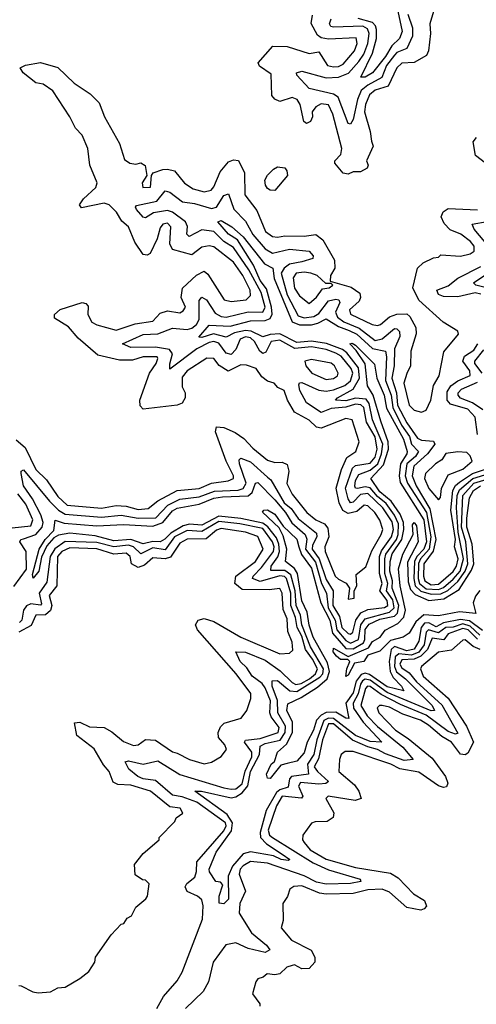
# Model space of a CAD drawing. Extents: x 2494106 to 2685573, y 758056 to 915185.
# Tile 463 of 507: x 2659479 to 2661350, y 874462 to 878492. Entities that reach past the tile are written whole.
import ezdxf

# ---------------------------------------------------------------- set-up
doc = ezdxf.new("R2010")
doc.units = 0

msp = doc.modelspace()

# ---------------------------------------------------------------- linework, layer by layer
at = {"layer": '0CON05XD'}
for points in [[(2661025, 878545.5), (2661046, 878444), (2661034.8, 878415.2), (2661004.4, 878385.6), (2660978.4, 878341.6), (2660925, 878274.7), (2660895, 878257.5), (2660877.5, 878257.5), (2660925.4, 878354.6), (2660940.6, 878415), (2660941.7, 878451.7), (2660937.4, 878467.4), (2660925, 878481), (2660866.4, 878496.4)], [(2661175, 878526.2), (2661159.2, 878475), (2661162.5, 878435), (2661154, 878365), (2661146, 878345), (2661095, 878316.7), (2661045, 878314.5), (2661023.8, 878295), (2660989.3, 878220.7), (2660935, 878203.2), (2660912.7, 878185), (2660896.7, 878145), (2660892.5, 878115), (2660915.7, 878035), (2660920, 877995), (2660928, 877975), (2660900, 877915), (2660906.7, 877896.7), (2660902.5, 877885), (2660875, 877870), (2660845, 877870), (2660825, 877860), (2660805, 877863.8), (2660770, 877905), (2660770, 877915), (2660795, 877940), (2660798.8, 877965), (2660762.2, 878105), (2660745, 878144.2), (2660715, 878148.1), (2660692.5, 878135), (2660677.5, 878115), (2660678.8, 878095), (2660671.2, 878075), (2660655, 878066.7), (2660643.3, 878075), (2660628, 878145), (2660616.2, 878165), (2660595, 878174), (2660545, 878156.7), (2660525, 878166.7), (2660512.3, 878182.3), (2660509.6, 878269.5), (2660462.3, 878302.3), (2660456.7, 878315), (2660516.4, 878383.6), (2660575, 878382.9), (2660665, 878353.3), (2660705, 878360), (2660740.8, 878305), (2660765, 878298.8), (2660785, 878300.4), (2660805, 878310.4), (2660851.5, 878365), (2660862.2, 878395), (2660857.3, 878417.3), (2660745, 878412.5), (2660715, 878417.9), (2660699.1, 878429.1), (2660673.6, 878476.4), (2660679.1, 878510.9)], [(2661068.9, 878515), (2661088.2, 878458.2), (2661089.3, 878425), (2661066, 878374), (2661025, 878357.3), (2661015, 878347.5), (2660982.3, 878305), (2660962.5, 878255), (2660905, 878224.2), (2660878.1, 878201.9), (2660862.6, 878165), (2660845, 878084), (2660835, 878064), (2660825, 878067.1), (2660784.2, 878175), (2660765, 878187.6), (2660665, 878211), (2660614.6, 878265), (2660613.8, 878275), (2660635, 878281.2), (2660734.8, 878254.8), (2660785, 878256.6), (2660826.3, 878273.7), (2660868.4, 878321.6), (2660888.6, 878351.4), (2660905.4, 878395), (2660911.5, 878435), (2660904.8, 878455), (2660885, 878465.9), (2660765, 878461.2), (2660754.4, 878464.4), (2660748.9, 878475), (2660755.5, 878495)], [(2659465, 876772.1), (2659501.3, 876741.3), (2659545, 876651.8), (2659588.4, 876608.4), (2659635, 876541.1), (2659673.1, 876505), (2659815, 876493.3), (2659874.2, 876504.2), (2659915, 876501.1), (2659965, 876487.4), (2660005, 876491.9), (2660045, 876522.7), (2660125, 876565.3), (2660215, 876572.9), (2660265, 876595.4), (2660333.3, 876605), (2660355, 876614.4), (2660355.4, 876625), (2660325.3, 876685), (2660281.4, 876805), (2660285, 876826.2), (2660315, 876823.1), (2660362.2, 876802.2), (2660397.6, 876777.6), (2660435, 876738.1), (2660495, 876690), (2660525, 876680), (2660555, 876680.6), (2660575, 876671.2), (2660582.5, 876645), (2660573.7, 876593.7), (2660595, 876550.8), (2660655.7, 876475), (2660693.1, 876445), (2660728.3, 876428.3), (2660741.3, 876411.3), (2660745.5, 876375), (2660729.5, 876335), (2660730.4, 876315), (2660771.5, 876215), (2660785, 876201.9), (2660816.4, 876186.4), (2660830, 876165), (2660825, 876120), (2660850, 876125), (2660850, 876155), (2660860, 876175), (2660858.3, 876221.7), (2660897, 876253), (2660921.5, 876318.5), (2660960.6, 876385), (2660966.5, 876405), (2660955, 876444), (2660934.2, 876475), (2660905, 876503.1), (2660890, 876505), (2660860.6, 876479.4), (2660825, 876470.8), (2660802.8, 876482.8), (2660787.7, 876515), (2660775.9, 876575), (2660798.4, 876651.6), (2660819.7, 876700.3), (2660856.7, 876725), (2660870, 876765), (2660841.2, 876855), (2660815, 876860), (2660715, 876820), (2660695, 876823.8), (2660665, 876853.8), (2660605.7, 876885.7), (2660576.2, 876935), (2660562.5, 876975), (2660536.4, 876986.4), (2660522.5, 877005), (2660495, 877013.3), (2660470.7, 877030.7), (2660447.5, 877065), (2660408.3, 877078.3), (2660385, 877079.2), (2660333.9, 877053.9), (2660296.6, 877076.6), (2660275, 877106), (2660246.4, 877106.4), (2660165, 877055.6), (2660145, 877028.8), (2660145, 876990), (2660157.5, 876965), (2660157.5, 876945), (2660145, 876922.5), (2660125, 876914), (2659985, 876898), (2659972.2, 876912.2), (2659971.9, 876935), (2660010.6, 877045), (2660038.2, 877085), (2660045.4, 877105), (2660042.3, 877112.3), (2659985, 877112.7), (2659940.8, 877099.2), (2659888.1, 877098.1), (2659799.8, 877119.8), (2659718.9, 877188.9), (2659678.9, 877235), (2659621.2, 877271.2), (2659622, 877285), (2659645, 877305.8), (2659735, 877334), (2659750, 877330), (2659759.6, 877319.5), (2659758, 877285), (2659775, 877254.5), (2659795, 877243.5), (2659875, 877221.2), (2659952.2, 877247.8), (2660025, 877258.1), (2660055, 877291.1), (2660085, 877300), (2660135, 877292), (2660149.6, 877300.5), (2660158.8, 877315), (2660141.2, 877355), (2660146.6, 877393.4), (2660203.6, 877446.4), (2660235, 877462.5), (2660250.7, 877450.7), (2660316.7, 877345), (2660345, 877338.1), (2660406.7, 877345), (2660425, 877363.3), (2660422.9, 877385), (2660393.3, 877445), (2660355, 877500), (2660275, 877562), (2660255, 877566), (2660225, 877561.2), (2660185, 877530), (2660105, 877552), (2660094.3, 877575), (2660098.1, 877645), (2660085, 877660), (2660065, 877655.7), (2660055, 877640), (2660043.1, 877595), (2660014.2, 877535.8), (2660002, 877528), (2659985, 877530.8), (2659951.5, 877581.5), (2659925, 877643.8), (2659897.6, 877667.6), (2659875.7, 877705), (2659845.6, 877735), (2659825, 877741.1), (2659732.7, 877722.7), (2659723.8, 877735), (2659740.7, 877759.3), (2659790.6, 877805), (2659796.5, 877825), (2659767, 877897), (2659758.2, 877965), (2659735, 878019.2), (2659708.5, 878048.5), (2659685, 878094.3), (2659615, 878200.5), (2659575, 878228.5), (2659545, 878233.1), (2659494, 878275), (2659481.2, 878295), (2659503.4, 878306.6), (2659565, 878316.7), (2659635, 878296.7), (2659702.3, 878232.3), (2659768.3, 878188.3), (2659805, 878152.5), (2659826.7, 878095), (2659888, 877985), (2659909.3, 877919.3), (2659930, 877905), (2659955, 877901.2), (2659975, 877906.2), (2659993.3, 877895), (2660000, 877855), (2659981.2, 877825), (2659983.8, 877805), (2660015, 877806.7), (2660018.8, 877855), (2660026.7, 877865), (2660065, 877879.4), (2660085, 877880), (2660113.3, 877873.3), (2660155, 877822.5), (2660190.4, 877799.5), (2660235, 877787.1), (2660264, 877795), (2660275, 877808), (2660300.9, 877869.1), (2660335, 877910), (2660355, 877918.8), (2660375.9, 877915.9), (2660400, 877865), (2660401.4, 877775), (2660451.1, 877711.1), (2660486.2, 877625), (2660515, 877604.3), (2660535, 877601.9), (2660565, 877607.5), (2660645, 877605.7), (2660693.2, 877613.2), (2660721.1, 877591.1), (2660768.6, 877508.6), (2660770, 877475), (2660752.5, 877445), (2660751.7, 877421.7), (2660837.8, 877397.8), (2660872.8, 877372.8), (2660875.6, 877355), (2660869.9, 877340.1), (2660830, 877305), (2660835, 877287.1), (2660924, 877245), (2660945, 877241.2), (2660957.5, 877245), (2660993.9, 877276.1), (2661025, 877286.9), (2661065, 877288), (2661077.3, 877277.3), (2661102.5, 877232.5), (2661104.1, 877205.9), (2661081.2, 877135), (2661080, 877075), (2661065.8, 877044.2), (2661053.6, 877005), (2661075, 876914), (2661095, 876893.8), (2661125, 876886.2), (2661145, 876894), (2661164.2, 876935), (2661174.2, 876995), (2661197.5, 877035), (2661217, 877133), (2661277.5, 877205), (2661275, 877217.5), (2661213.9, 877253.9), (2661114.2, 877344.2), (2661090, 877395), (2661108.8, 877475), (2661133, 877497), (2661175, 877517.5), (2661195, 877520), (2661205, 877530), (2661285, 877524), (2661325, 877534), (2661341.2, 877545), (2661340.8, 877565), (2661326.7, 877585), (2661286, 877615), (2661242.5, 877632.5), (2661218.3, 877658.3), (2661205.8, 877685), (2661213.6, 877706.4), (2661235, 877720), (2661355, 877714.6)], [(2661387.5, 877905), (2661346.4, 877936.4), (2661337.3, 877992.7), (2661350.4, 878009.6)], [(2660525, 877793.3), (2660505, 877793.8), (2660495, 877801.2), (2660486, 877815), (2660484.1, 877835.9), (2660494.2, 877855.8), (2660519.3, 877880.7), (2660535, 877890), (2660565, 877886.2), (2660573.9, 877873.9), (2660576.7, 877855), (2660525, 877793.3)], [(2659455, 876171.8), (2659506.8, 876243.2), (2659505.9, 876315), (2659479.1, 876355), (2659484.2, 876365), (2659495, 876367.9), (2659545, 876384.8), (2659571.6, 876415), (2659575.2, 876434.8), (2659566.2, 876466.1), (2659531.7, 876531.7), (2659494.4, 876585), (2659484.8, 876635.2), (2659485.7, 876644.3), (2659495, 876649.4), (2659601.2, 876521.2), (2659637.9, 876485), (2659665, 876468.1), (2659815, 876456.1), (2659895, 876463.7), (2659965, 876451.5), (2660036.4, 876453.6), (2660086.7, 876505), (2660135, 876529.4), (2660215, 876539.2), (2660277.2, 876562.8), (2660375, 876567.1), (2660395, 876572.9), (2660407.3, 876595), (2660379.6, 876675), (2660379.1, 876690.9), (2660385, 876698.2), (2660425, 876682.5), (2660495, 876620.3), (2660508.5, 876608.5), (2660562.8, 876515), (2660591.6, 876491.6), (2660620.2, 876450.2), (2660695, 876390), (2660696.8, 876375), (2660678.6, 876341.4), (2660678.1, 876325), (2660705.7, 876285.7), (2660735, 876200.9), (2660763.6, 876155), (2660762, 876095), (2660790, 876050), (2660799.4, 876005), (2660825, 875979.8), (2660835, 875977.8), (2660844.7, 875985.2), (2660856.8, 876035), (2660876.5, 876065), (2660905, 876078.5), (2660973.6, 876086.5), (2660987.2, 876095), (2660985.4, 876115), (2660955.2, 876155), (2660963.8, 876185), (2660953.8, 876225), (2660953.2, 876295), (2660961.8, 876318.2), (2661002.9, 876375), (2661010.1, 876405), (2661005, 876437.6), (2660966.9, 876495), (2660905, 876553.4), (2660875, 876548.3), (2660845, 876517), (2660834.8, 876514.9), (2660825, 876531.1), (2660813.6, 876575), (2660843.1, 876656.9), (2660855, 876667.3), (2660915, 876676.7), (2660935, 876701.6), (2660944.3, 876735), (2660936.1, 876785), (2660900, 876845), (2660889.5, 876905), (2660876.5, 876916.5), (2660855, 876918.9), (2660815, 876906.5), (2660755, 876900.9), (2660714.9, 876884.9), (2660655, 876923.6), (2660626.7, 876975), (2660622.9, 876997.1), (2660625, 877005.6), (2660635, 877006.8), (2660705.4, 876975.4), (2660735, 876972.3), (2660765, 876977.8), (2660811.8, 876995), (2660835, 877013.7), (2660843.5, 877045), (2660836.9, 877065), (2660796, 877115), (2660775, 877127.9), (2660735, 877142.3), (2660675, 877152.7), (2660606.1, 877146.1), (2660545, 877180.7), (2660509.7, 877175), (2660488.3, 877131.7), (2660475, 877126.3), (2660462.5, 877135), (2660440.7, 877175), (2660425, 877189.5), (2660405, 877193.8), (2660382.2, 877185), (2660365, 877142.9), (2660345, 877121.8), (2660325, 877128), (2660295, 877168.8), (2660275, 877175.5), (2660255, 877170.9), (2660205, 877144.4), (2660095, 877062.5), (2660094, 877084), (2660104.7, 877125), (2660093, 877143), (2660035, 877151.8), (2659935, 877150.9), (2659900, 877165), (2659985, 877203.7), (2660045, 877206.9), (2660105, 877229.7), (2660165, 877224.8), (2660185, 877229.8), (2660204.2, 877245), (2660214, 877265), (2660215, 877342.5), (2660225, 877356), (2660244.6, 877345), (2660280.4, 877290.4), (2660305, 877277), (2660325, 877275.2), (2660415, 877297.1), (2660475, 877295.4), (2660484.8, 877315), (2660468.9, 877375), (2660418.4, 877468.4), (2660355, 877559.6), (2660315.7, 877585), (2660275, 877624.8), (2660225, 877631.6), (2660173.8, 877605), (2660164.2, 877614.2), (2660166.1, 877646.1), (2660158.2, 877665), (2660105, 877704), (2660085, 877711.2), (2660028.1, 877701.9), (2659995, 877680.8), (2659985, 877684), (2659958, 877715), (2659954, 877725), (2659958, 877732), (2660041.2, 877748.8), (2660075, 877792.1), (2660095, 877786), (2660146.5, 877746.5), (2660195, 877740), (2660265, 877720), (2660285.2, 877724.8), (2660315, 877772.5), (2660335, 877780), (2660357.1, 877717.1), (2660405, 877667.9), (2660435, 877612.8), (2660485, 877554.7), (2660515, 877536.4), (2660585, 877552.8), (2660664.7, 877544.8), (2660682.1, 877525), (2660680, 877515), (2660635, 877501.7), (2660585, 877491.4), (2660562.6, 877475), (2660550.2, 877455), (2660575, 877366.7), (2660619.5, 877279.5), (2660645, 877272), (2660685, 877276.8), (2660705, 877290), (2660745, 877341.2), (2660775, 877348.8), (2660786.9, 877345), (2660790.7, 877335), (2660773.8, 877295), (2660781.1, 877275), (2660807.1, 877255), (2660869.5, 877229.5), (2660935, 877179.8), (2660965, 877186.2), (2661015, 877227.6), (2661025, 877226.7), (2661035.6, 877215.6), (2661037.1, 877195), (2661014.2, 877145), (2661013.8, 877075), (2661003.5, 877025), (2661022.4, 876965), (2661026.7, 876915), (2661065, 876841.8), (2661109.6, 876779.6), (2661125, 876770.7), (2661175, 876766.6), (2661180.6, 876755), (2661150.4, 876715), (2661094, 876665), (2661087.9, 876625), (2661103, 876585), (2661160.1, 876490.1), (2661183.9, 876365), (2661173.1, 876316.9), (2661134.4, 876265), (2661133.1, 876215), (2661139.5, 876195), (2661165, 876178.6), (2661195, 876182.2), (2661255, 876233.8), (2661269.3, 876255), (2661275.4, 876285), (2661261, 876335), (2661264.3, 876365), (2661246.1, 876485), (2661254, 876565), (2661264.5, 876585.5), (2661280.6, 876599.4), (2661335, 876635.4), (2661396.4, 876655)], [(2661365, 875973.8), (2661325, 876010.6), (2661295, 876019.8), (2661255, 876005.5), (2661224.7, 876005), (2661195, 875982.2), (2661153.8, 875995), (2661144.3, 875985.7), (2661136.2, 875933.8), (2661115, 875904.1), (2661085, 875891), (2661032.7, 875897.3), (2661018.2, 875885), (2661014.3, 875845), (2661022.9, 875822.9), (2661059.6, 875795), (2661168.9, 875685), (2661178.9, 875665), (2661165, 875663.9), (2660985, 875738), (2660915, 875788.4), (2660895, 875792.7), (2660883.6, 875786.4), (2660875, 875772.7), (2660866.6, 875733.4), (2660845.4, 875695), (2660846.9, 875675), (2660886.9, 875616.9), (2660962.5, 875535), (2660915, 875537.7), (2660855, 875562.2), (2660765, 875632.2), (2660745, 875633.8), (2660725.4, 875624.6), (2660696.4, 875545), (2660683.8, 875485), (2660658.4, 875445), (2660662.9, 875405), (2660592.8, 875395), (2660584, 875385), (2660578.7, 875351.3), (2660545, 875340.3), (2660531.3, 875328.7), (2660489.6, 875255), (2660463.9, 875165), (2660465.8, 875145.8), (2660489.9, 875119.9), (2660555, 875076.9), (2660585.7, 875055), (2660578.8, 875051.2), (2660551.2, 875055), (2660519.6, 875069.5), (2660425, 875086), (2660395, 875078.9), (2660351.6, 875028.4), (2660333, 874987), (2660335, 874892.5), (2660315.9, 874874.1), (2660296.4, 874876.4), (2660296, 874905), (2660311.7, 874951.7), (2660301.7, 874961.7), (2660282.5, 874965), (2660256.7, 875005), (2660256.2, 875015), (2660284.7, 875085), (2660347.7, 875172.3), (2660351.4, 875205), (2660329.3, 875239.3), (2660196.7, 875335), (2660224.6, 875335.4), (2660345, 875307.8), (2660365, 875312.1), (2660391.4, 875328.6), (2660413.6, 875356.4), (2660424.7, 875415), (2660461.4, 875485), (2660465, 875518.8), (2660485, 875530.3), (2660546.1, 875543.9), (2660566.5, 875575), (2660568.6, 875601.4), (2660536.8, 875655), (2660535.6, 875705.6), (2660514.1, 875765), (2660514, 875786), (2660535, 875788.1), (2660585.6, 875745.6), (2660615, 875742.2), (2660709.2, 875800.8), (2660721.2, 875815), (2660723.8, 875835), (2660670.5, 875925), (2660635.6, 876015), (2660630.1, 876055), (2660611.7, 876095), (2660607.5, 876155), (2660590.7, 876220.7), (2660565, 876238.2), (2660508, 876238), (2660509.8, 876255), (2660536.6, 876293.4), (2660544.2, 876315), (2660541.6, 876345), (2660531.4, 876371.4), (2660496.3, 876416.3), (2660475, 876431.4), (2660385, 876450.2), (2660295, 876460.5), (2660225, 876424), (2660175, 876427.1), (2660149.4, 876420.6), (2660098.7, 876391.3), (2660074.2, 876365.8), (2660055, 876355.2), (2660025, 876355.9), (2659985, 876347.3), (2659935, 876364.3), (2659865, 876359.8), (2659789.1, 876379.1), (2659685, 876390.2), (2659638.1, 876381.9), (2659619.1, 876370.9), (2659590.8, 876339.2), (2659567.9, 876292.1), (2659557.5, 876235), (2659535, 876206.2), (2659532, 876222), (2659559.4, 876325), (2659583.6, 876365), (2659618.8, 876401.2), (2659625, 876443.3), (2659661.1, 876431.1), (2659795, 876420.3), (2659904.4, 876425.6), (2660025, 876419.5), (2660065.6, 876434.4), (2660105, 876481.9), (2660125, 876493.3), (2660215, 876509.7), (2660275, 876534.1), (2660309.6, 876539.6), (2660415, 876542.8), (2660432.3, 876557.7), (2660445, 876595.7), (2660455, 876597.7), (2660525, 876526.9), (2660568.4, 876475), (2660593.6, 876433.6), (2660649.4, 876385), (2660655.9, 876365.9), (2660649.8, 876325), (2660691.7, 876271.7), (2660715.3, 876185.3), (2660736.4, 876145), (2660742.9, 876085), (2660772.1, 876035), (2660779, 875995), (2660815, 875951.7), (2660835, 875940), (2660867, 875955), (2660877.6, 876015), (2660895, 876040.7), (2660995, 876066.7), (2661013, 876085), (2661007.6, 876117.6), (2660982.6, 876155), (2660988, 876185), (2660975.7, 876225), (2660974.7, 876285.3), (2660978.9, 876305), (2661022.9, 876365), (2661029.8, 876385), (2661031.7, 876428.3), (2661014.6, 876464.6), (2660981.4, 876511.4), (2660945, 876540.7), (2660915, 876575.7), (2660895, 876579.7), (2660863.9, 876573.9), (2660855.3, 876575.3), (2660852.6, 876582.6), (2660855.7, 876605.7), (2660869.3, 876630.7), (2660915, 876647.9), (2660946.3, 876675), (2660962.2, 876715), (2660967, 876755), (2660925.4, 876855), (2660910.7, 876920.7), (2660898.9, 876938.9), (2660855, 876943.7), (2660815, 876931.6), (2660773.3, 876935), (2660780.8, 876945), (2660845, 876980.6), (2660871.2, 877025), (2660866.8, 877066.8), (2660818.9, 877128.9), (2660801.8, 877141.8), (2660736.3, 877166.3), (2660675, 877175.9), (2660615, 877170.9), (2660545, 877206.2), (2660505, 877204), (2660475, 877194.7), (2660427.6, 877217.6), (2660405, 877220.5), (2660359, 877211), (2660325, 877192.7), (2660272.9, 877207.1), (2660225, 877191.2), (2660213.3, 877193.3), (2660255, 877241.8), (2660341.5, 877238.5), (2660425, 877259.6), (2660485, 877260.8), (2660505, 877269.3), (2660513.1, 877286.9), (2660511.1, 877315), (2660490.2, 877390.2), (2660464.1, 877425), (2660436.8, 877486.8), (2660371.1, 877591.1), (2660335, 877614.6), (2660290.8, 877665), (2660305, 877670.6), (2660348.9, 877645), (2660395, 877603.6), (2660482.4, 877492.4), (2660516.7, 877475), (2660522.3, 877432.3), (2660596, 877256), (2660625, 877242.7), (2660675, 877243.8), (2660700.3, 877249.7), (2660735, 877268.4), (2660785.8, 877235.8), (2660829.4, 877220.6)], [(2661399.7, 877565), (2661341.1, 877635), (2661333.3, 877655), (2661395, 877666.8)], [(2660665, 877330), (2660695, 877356.7), (2660719.2, 877390.8), (2660747.5, 877395), (2660762.5, 877405), (2660755, 877412.5), (2660733, 877413), (2660697.5, 877445), (2660672.5, 877455), (2660645, 877459.4), (2660612.5, 877455), (2660600, 877435), (2660605, 877393.8), (2660625, 877361.4), (2660665, 877330)], [(2661368.5, 877368.5), (2661345, 877374.5), (2661275, 877358.1), (2661215, 877359.7), (2661195, 877367.5), (2661188.9, 877385), (2661235, 877402.7), (2661275, 877434.3), (2661368.4, 877481.6)], [(2661385.9, 877395.9), (2661348.8, 877405), (2661338.9, 877415), (2661405, 877460.2)], [(2660829.4, 877220.6), (2660860.2, 877205), (2660925, 877146.2), (2660978.2, 877135), (2660982.5, 877112.5), (2660978, 877015), (2661001.9, 876955), (2661008.2, 876905), (2661043.2, 876833.2), (2661075.8, 876785.8), (2661085.2, 876755), (2661113, 876725), (2661101, 876705), (2661066, 876675), (2661059.1, 876625), (2661068.8, 876595), (2661145.4, 876475.3), (2661164.2, 876375), (2661156.6, 876325), (2661121.2, 876285), (2661113.8, 876266.2), (2661111.8, 876205), (2661116.9, 876185), (2661145, 876163.2), (2661195, 876159.5), (2661215, 876168.7), (2661255, 876202.1), (2661283.5, 876235), (2661297.9, 876285), (2661275.7, 876395), (2661273.5, 876436.5), (2661268.7, 876495), (2661272.1, 876545), (2661281.5, 876568.5), (2661336.1, 876614), (2661420.2, 876639.8)], [(2661375, 875992.2), (2661321.9, 876031.9), (2661285, 876037.7), (2661215, 876023.4), (2661185, 876007.7), (2661155, 876024), (2661137.3, 876022.7), (2661124.4, 876005), (2661115, 875949.1), (2661095, 875916.5), (2661065, 875909.4), (2661015, 875927.2), (2661000.6, 875915), (2660993.7, 875865), (2660996.9, 875825), (2661009.9, 875799.9), (2661043.8, 875765), (2661052.5, 875745), (2660985, 875762.3), (2660912.3, 875812.3), (2660895, 875817.1), (2660878, 875812), (2660857.4, 875785), (2660845, 875737.3), (2660815.8, 875695), (2660827.9, 875632.1), (2660815, 875633.9), (2660775, 875658.2), (2660735, 875657.3), (2660713.8, 875646.2), (2660695.6, 875625), (2660683.5, 875585), (2660656.9, 875535), (2660645, 875492), (2660615, 875457.5), (2660575, 875447.5), (2660548.8, 875441.2), (2660505, 875386.2), (2660495, 875387.5), (2660490.8, 875405), (2660510, 875445), (2660523.6, 875456.4), (2660535.8, 875495), (2660572.3, 875527.7), (2660597, 875575), (2660597.1, 875617.1), (2660574.1, 875665), (2660577.2, 875692.8), (2660632, 875718), (2660699.3, 875760.7), (2660739.3, 875795), (2660749, 875825), (2660740, 875860), (2660682, 875965), (2660665, 876014.4), (2660656.7, 876066.7), (2660635, 876114.2), (2660617.9, 876225), (2660605.5, 876245.5), (2660568.8, 876275), (2660573.8, 876325), (2660559.1, 876379.1), (2660541.9, 876411.9), (2660473.6, 876476.4), (2660480, 876485), (2660495, 876486), (2660525, 876468.9), (2660559.1, 876419.1), (2660615, 876366.4), (2660622.9, 876335), (2660633.5, 876303.5), (2660675, 876247.5), (2660713.6, 876105), (2660750, 876035), (2660761.1, 875981.1), (2660815, 875919), (2660845, 875917.6), (2660888, 875942), (2660893.5, 875955), (2660894.1, 875995.9), (2660911.5, 876018.5), (2660955, 876038.7), (2661015, 876051.5), (2661027.1, 876062.9), (2661032.1, 876095), (2661005.4, 876165), (2661006.2, 876195), (2660995.1, 876235), (2660996.8, 876275), (2661005, 876305.7), (2661044.9, 876365.1), (2661052.8, 876405), (2661051.6, 876435), (2661038.7, 876468.6), (2661001.7, 876521.7), (2660955, 876559.8), (2660917.9, 876615), (2660969.4, 876670.6), (2660990, 876735), (2660988.7, 876765), (2660958.8, 876848.9), (2660927.8, 876955), (2660904.1, 876994.1), (2660894.1, 877084.1), (2660857.9, 877137.9), (2660831.2, 877165), (2660841.9, 877168.1), (2660855, 877160.6), (2660932.5, 877082.5), (2660942, 877025), (2660972.1, 876955), (2660981.8, 876901.8), (2661051.5, 876775), (2661066.1, 876725), (2661065.7, 876715), (2661039.1, 876675), (2661034.6, 876625), (2661038.7, 876598.6), (2661135.1, 876445), (2661146.6, 876355), (2661135, 876325.2), (2661106.9, 876295), (2661097, 876275), (2661094, 876205), (2661100.1, 876175), (2661122.9, 876153), (2661165, 876140.6), (2661205, 876142.5), (2661233.5, 876156.5), (2661275, 876192.6), (2661304.1, 876235), (2661315.5, 876265), (2661307.4, 876355), (2661289.8, 876415), (2661295.1, 876545), (2661340.5, 876595), (2661435, 876623.3)], [(2661355.1, 876795.1), (2661345, 876865.3), (2661315, 876897.8), (2661245, 876919.1), (2661230, 876935), (2661231.3, 876968.6), (2661245.7, 876994.3), (2661275, 877014.4), (2661325, 877035.8), (2661324.1, 877055), (2661295.4, 877094.5), (2661301.5, 877115), (2661340.5, 877139.5), (2661356.7, 877165)], [(2661373.8, 877045), (2661344.3, 877085), (2661344.2, 877095), (2661380.4, 877140.4)], [(2660735, 877020), (2660765, 877023.5), (2660781.2, 877035), (2660783.8, 877045), (2660768.6, 877075), (2660755, 877086.9), (2660675, 877102), (2660647.5, 877095), (2660651.2, 877075), (2660676.2, 877045), (2660735, 877020)], [(2661376.6, 876895), (2661334.2, 876924.2), (2661285, 876942.6), (2661275.3, 876955), (2661275.9, 876965), (2661289.8, 876980.2), (2661355, 877008)], [(2661195, 876527.5), (2661203.3, 876536.7), (2661207.1, 876572.9), (2661235, 876630), (2661295, 876653.1), (2661333.3, 876685), (2661325, 876706.7), (2661310.7, 876720.7), (2661275, 876723.3), (2661225, 876716.2), (2661209.3, 876690.7), (2661183.3, 876675), (2661142, 876635), (2661137.5, 876615), (2661155, 876574), (2661195, 876527.5)], [(2661364, 876156), (2661346.9, 876133.1), (2661337.4, 876105), (2661347.8, 876062.2), (2661281.7, 876068.3), (2661195, 876052.8), (2661135, 876055.8), (2661101.9, 876028.1), (2661075, 875981.2), (2661050, 875965), (2660998.2, 875951.8), (2660955, 875907.7), (2660905, 875891.9), (2660888.8, 875865), (2660851.2, 875858.8), (2660825, 875810), (2660815, 875803.8), (2660819.4, 875835), (2660832, 875865), (2660823.1, 875873.1), (2660794.1, 875874.1), (2660776.9, 875886.9), (2660763.5, 875905), (2660765, 875919.4), (2660825, 875886.5), (2660908, 875922), (2660925, 875946.7), (2660955.8, 875965), (2660976.1, 875993.9), (2661028.7, 876021.3), (2661053.3, 876046.7), (2661059.7, 876075), (2661038, 876175), (2661031.5, 876245), (2661049.5, 876305), (2661090.8, 876385), (2661089.2, 876425), (2661095, 876433.8), (2661105, 876420), (2661112.5, 876355), (2661067.8, 876272.2), (2661071, 876191), (2661080.5, 876160.5), (2661099.5, 876139.5), (2661155, 876114.7), (2661217.4, 876122.6), (2661279.3, 876160.7), (2661330.8, 876239.2), (2661339.7, 876265), (2661332.9, 876345), (2661311, 876415), (2661311.7, 876451.7), (2661321.5, 876535), (2661339, 876565), (2661367.7, 876585)], [(2659447.7, 876412.3), (2659525, 876420.5), (2659532.5, 876445), (2659505, 876509.4), (2659471.8, 876551.8)], [(2660041.5, 874445), (2660068.8, 874495), (2660125, 874558.5), (2660145, 874594.4), (2660228.7, 874811.3), (2660231.6, 874865), (2660225, 874890), (2660207.5, 874905), (2660164.8, 874924.8), (2660157.2, 874942.8), (2660163.4, 874956.6), (2660196.5, 874983.5), (2660203.5, 875006.5), (2660205.3, 875045), (2660315, 875172.3), (2660325, 875193.1), (2660322.7, 875205), (2660205, 875289.3), (2660145, 875311.2), (2660105, 875317.9), (2660035, 875378.5), (2659985, 875385.2), (2659962.7, 875395), (2659926.7, 875425), (2659912, 875455), (2659925, 875459.5), (2659985, 875444.7), (2660045, 875458.9), (2660135, 875403.5), (2660315, 875348.9), (2660345, 875342.3), (2660365, 875344.8), (2660390.5, 875365), (2660402.9, 875417.1), (2660430.4, 875475), (2660429.8, 875495), (2660400.9, 875535), (2660405, 875544), (2660465, 875550.4), (2660538.4, 875575), (2660542.2, 875595), (2660509, 875639), (2660503.5, 875655), (2660507.2, 875705), (2660485, 875757.3), (2660472.6, 875775), (2660431.2, 875805), (2660409.2, 875839.2), (2660382.1, 875865), (2660364.5, 875905.6), (2660405, 875903.6), (2660485, 875870.4), (2660546.9, 875826.9), (2660595, 875779.1), (2660611.2, 875771.2), (2660632, 875775), (2660666, 875795), (2660691, 875815), (2660698.8, 875835), (2660679.4, 875875), (2660650.4, 875915), (2660635, 875969.1), (2660615.9, 876005), (2660609.4, 876045), (2660590, 876095), (2660590.3, 876145), (2660572.7, 876205), (2660563.6, 876213.6), (2660545, 876215.6), (2660465, 876193.5), (2660433.6, 876205), (2660436, 876215), (2660470.3, 876249.7), (2660518.9, 876315), (2660521.2, 876335), (2660514.8, 876355), (2660475, 876409.3), (2660380.5, 876429.5), (2660295, 876438.2), (2660225, 876397.2), (2660165, 876401.9), (2660112.8, 876375), (2660075, 876322.3), (2660025, 876330.5), (2659975, 876306.2), (2659945, 876334.8), (2659925, 876341.2), (2659865, 876334.2), (2659795, 876352.7), (2659665, 876357), (2659623.7, 876326.3), (2659603.4, 876295), (2659589.8, 876190.2), (2659559.1, 876145), (2659569, 876101), (2659564.5, 876095.5), (2659525, 876102.1), (2659507.1, 876092.9), (2659494.9, 876075.1), (2659487.3, 876035), (2659478.4, 876025)], [(2659475, 874540), (2659485, 874537.5), (2659533.6, 874513.6), (2659555, 874510), (2659605, 874513.3), (2659635, 874530), (2659665, 874532.5), (2659725, 874567.5), (2659763, 874597), (2659787.5, 874635), (2659790, 874655), (2659853.6, 874746.4), (2659895, 874790), (2659906.4, 874793.6), (2659920, 874815), (2659937.5, 874825), (2659955, 874860), (2659996.4, 874893.6), (2660002.5, 874905), (2660010, 874955), (2659995, 874970), (2659981.7, 874971.7), (2659951.7, 874991.7), (2659950, 875035), (2659985, 875080), (2660050, 875135), (2660050, 875145), (2660115, 875210), (2660120, 875225), (2660147.5, 875245), (2660136.2, 875265), (2660095, 875271.2), (2660015, 875334.3), (2659935, 875359.3), (2659881.9, 875361.9), (2659862.3, 875372.3), (2659845.8, 875415.8), (2659822.6, 875442.6), (2659785, 875507.8), (2659713.2, 875563.2), (2659703.8, 875615), (2659725, 875617.5), (2659765, 875598.5), (2659824.7, 875594.7), (2659857.3, 875577.3), (2659905, 875538.5), (2659945, 875521.5), (2659965, 875524), (2659994.4, 875545.6), (2660035, 875543.3), (2660105, 875496.2), (2660125, 875490), (2660175, 875463.8), (2660235, 875446.7), (2660265, 875453.3), (2660305, 875476.7), (2660326.7, 875505), (2660320, 875525), (2660293.8, 875555), (2660292.5, 875575), (2660301.5, 875598.5), (2660317.2, 875612.8), (2660386.9, 875633.1), (2660410, 875665), (2660426.1, 875713.9), (2660426, 875735), (2660366.7, 875815), (2660208.1, 875995), (2660199.2, 876015), (2660210, 876035), (2660235, 876041.1), (2660275, 876029.5), (2660385, 875965.5), (2660545, 875896.2), (2660585, 875900), (2660597.7, 875912.3), (2660595.7, 875945), (2660578.5, 875988.5), (2660575, 876040), (2660558.3, 876078.3), (2660555.3, 876145), (2660545, 876164.2), (2660501.4, 876158.6), (2660390.7, 876160.7), (2660360.9, 876185), (2660364.6, 876215), (2660445, 876274.6), (2660476.9, 876325), (2660455, 876376.5), (2660404, 876395), (2660305, 876409.5), (2660285, 876402.7), (2660243, 876367), (2660165, 876365.8), (2660135, 876350.4), (2660097.1, 876292.9), (2660075, 876285.7), (2660025, 876289.6), (2659989.9, 876260.1), (2659965, 876250), (2659937.9, 876265), (2659931.2, 876295), (2659915, 876308.7), (2659865, 876305.2), (2659795, 876327.2), (2659685, 876330.8), (2659652.2, 876315), (2659633.7, 876295), (2659631.1, 876175), (2659599.3, 876135), (2659611.5, 876095), (2659606.1, 876073.9), (2659585, 876056.5), (2659545, 876054.4), (2659526.8, 876013.2), (2659475, 875985.7)], [(2661355, 875957.5), (2661316.2, 875995), (2661295, 876000.8), (2661235, 875978.2), (2661216.4, 875953.6), (2661168.9, 875961.1), (2661150.7, 875915), (2661123.2, 875886.8), (2661095, 875875.1), (2661045, 875871.6), (2661036.8, 875855), (2661045, 875839.5), (2661075, 875818.7), (2661105, 875782.4), (2661208.7, 875688.7), (2661275, 875572), (2661265, 875568.7), (2661235, 875579.6), (2661145, 875645.9), (2661039.3, 875689.3), (2660960.8, 875730.8), (2660915, 875763.6), (2660904.9, 875765.1), (2660895.8, 875755), (2660876.9, 875685), (2660902.9, 875642.9)], [(2661365.6, 875915), (2661337.3, 875927.3), (2661305, 875953.8), (2661295, 875953.3), (2661248.2, 875911.8), (2661195, 875904), (2661125, 875845.6), (2661121.1, 875835), (2661132.7, 875805), (2661235.2, 875715.2), (2661310.5, 875600.5), (2661338, 875535), (2661315, 875490), (2661305, 875482.9), (2661285, 875486.2), (2661248.7, 875535), (2661208.6, 875558.6), (2661154.6, 875605), (2661121.4, 875625), (2661049.7, 875649.7), (2660995, 875677.9), (2660964.3, 875685.7), (2660953.3, 875685), (2660944.4, 875675.6), (2660950.6, 875655), (2661018.5, 875585), (2661070.6, 875550.6), (2661169.3, 875469.3), (2661223.8, 875395), (2661233, 875367), (2661227.4, 875352.6), (2661215, 875349.5), (2661195, 875356.9), (2661115, 875412.1), (2661036.2, 875426.2), (2661000, 875445), (2660845, 875497.8), (2660812.5, 875497.5), (2660796.7, 875485), (2660790, 875465), (2660786.7, 875415), (2660850.4, 875360.4), (2660868.8, 875335), (2660878, 875305), (2660853.6, 875296.4), (2660742.5, 875315), (2660733.8, 875305), (2660766.5, 875246.5), (2660763.6, 875226.4), (2660739.6, 875210.4), (2660690.4, 875209.5), (2660675, 875203.3), (2660638.8, 875155), (2660638, 875135), (2660644.6, 875124.6)], [(2660902.9, 875642.9), (2660945, 875600), (2661049.7, 875515), (2661090.8, 875465), (2661055, 875460.2), (2660977.6, 875487.6), (2660945, 875505.6), (2660905, 875515.6), (2660843.4, 875543.4), (2660765, 875609.9), (2660745, 875610.4), (2660719.3, 875545), (2660703.2, 875466.8), (2660685.6, 875435), (2660698.9, 875415), (2660744.6, 875375), (2660733.4, 875366.6), (2660705, 875363.1), (2660629.1, 875370.9), (2660621.3, 875355), (2660638.9, 875315), (2660634.2, 875305.8), (2660555, 875314.3), (2660531.5, 875275), (2660497.7, 875175), (2660502.8, 875155), (2660514.9, 875144.9), (2660682.1, 875042.1), (2660745, 875012.9), (2660874.2, 874975), (2660877.5, 874965), (2660835, 874956.5), (2660735, 874953.8), (2660695, 874962.8), (2660645, 874988.8), (2660495, 875039.7), (2660425, 875046.8), (2660395, 875029.2), (2660383.1, 875015), (2660378.5, 874995), (2660404.7, 874925), (2660380.7, 874875), (2660378.4, 874835), (2660428.8, 874755), (2660490.5, 874705), (2660504.3, 874685), (2660485, 874674.7), (2660415, 874690.6), (2660365, 874713.9), (2660324.3, 874705.7), (2660271.3, 874635), (2660252.8, 874555), (2660230.3, 874515), (2660158.5, 874445)], [(2660644.6, 875124.6), (2660670, 875095), (2660735, 875056.5), (2660855, 875022.7), (2660999.1, 874999.1), (2661029.9, 874979.9), (2661092.9, 874915), (2661137.9, 874887.9), (2661145.8, 874864.2), (2661137.1, 874852.9), (2661122.1, 874847.9), (2661065, 874859.2), (2660995, 874921.6), (2660965, 874934.3), (2660905, 874930.6), (2660845, 874916.3), (2660735, 874912.8), (2660707.6, 874917.6), (2660635, 874947.9), (2660602.5, 874945), (2660586.4, 874933.6), (2660576.1, 874903.9), (2660556.7, 874875), (2660558.8, 874805), (2660550, 874775), (2660592.5, 874725), (2660673.5, 874683.5), (2660688.8, 874655), (2660688.8, 874635), (2660665, 874609.2), (2660635, 874607.5), (2660605, 874623.8), (2660595, 874622), (2660573.3, 874615), (2660545, 874587.5), (2660525, 874582.5), (2660493, 874587), (2660477, 874573), (2660455, 874566.7), (2660446.7, 874555), (2660433.3, 874505), (2660462.5, 874465), (2660462.5, 874455)]]:
    msp.add_lwpolyline(points, dxfattribs=at)

doc.saveas('drawing.dxf')
